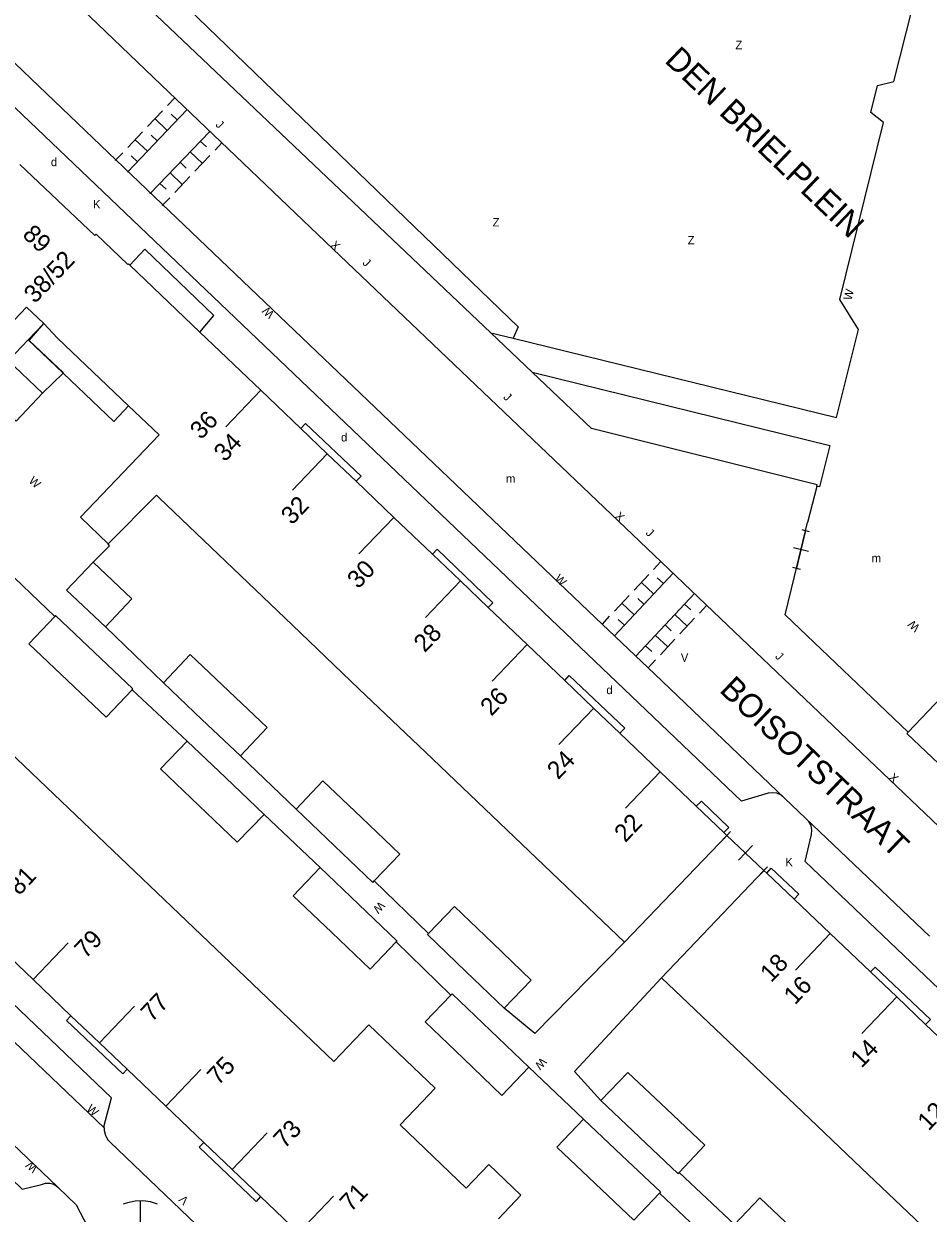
# Model space of a CAD drawing. Extents: x 134999 to 136502, y 457398 to 459002.
# Drawn here: x 135185.3 to 135238.9, y 458128.5 to 458199.1 of the extents above; entities that cross this region are included whole.
import ezdxf

# ---------------------------------------------------------------- set-up
doc = ezdxf.new("R2010")
doc.units = 0
for name, color, linetype in [('RI_DGTB_15', 7, 'Continuous'), ('RI_DGTB_19', 7, 'Continuous'), ('RI_DGTB_2', 7, 'Continuous'), ('RI_DGTB_23', 7, 'Continuous'), ('RI_DGTB_29', 7, 'Continuous'), ('RI_DGTB_30', 7, 'Continuous'), ('RI_DGTB_31', 7, 'Continuous'), ('RI_DGTB_32', 7, 'Continuous'), ('RI_DGTB_35', 7, 'Continuous'), ('RI_DGTB_36', 7, 'Continuous'), ('RI_DGTB_37', 7, 'Continuous'), ('RI_DGTB_43', 7, 'Continuous'), ('RI_DGTB_45', 7, 'Continuous'), ('RI_DGTB_48', 7, 'Continuous'), ('RI_DGTB_5', 7, 'Continuous'), ('RI_DGTB_53', 7, 'Continuous'), ('RI_DGTB_54', 7, 'Continuous'), ('RI_DGTB_55', 7, 'Continuous'), ('RI_DGTB_6', 7, 'Continuous'), ('RI_DGTB_7', 7, 'Continuous')]:
    doc.layers.add(name, color=color, linetype=linetype)

msp = doc.modelspace()

# ---------------------------------------------------------------- linework, layer by layer
at = {"layer": 'RI_DGTB_15'}
for p, q in [((135199.312, 458177.374), (135197.241, 458175.205)), ((135203.265, 458173.6), (135201.194, 458171.431)), ((135207.218, 458169.826), (135205.147, 458167.657)), ((135211.171, 458166.052), (135209.1, 458163.883)), ((135215.124, 458162.278), (135213.053, 458160.109)), ((135219.077, 458158.504), (135217.006, 458156.335)), ((135223.03, 458154.73), (135220.959, 458152.561)), ((135185.805, 458142.395), (135187.877, 458144.566)), ((135233.117, 458145.12), (135231.048, 458142.949)), ((135237.063, 458141.359), (135234.994, 458139.188)), ((135189.742, 458138.637), (135191.814, 458140.808)), ((135193.679, 458134.879), (135195.751, 458137.05)), ((135197.616, 458131.121), (135199.688, 458133.292)), ((135201.553, 458127.363), (135203.625, 458129.534))]:
    msp.add_line(p, q, dxfattribs=at)
at = {"layer": 'RI_DGTB_19'}
msp.add_lwpolyline([(135195.038, 458200), (135214.6, 458181.14), (135214.305, 458180.459)], dxfattribs=at)
at = {"layer": 'RI_DGTB_2'}
for p, q in [((135189.461, 458186.551), (135189.545, 458186.637)), ((135189.545, 458186.637), (135191.433, 458184.842)), ((135186.441, 458181.331), (135187.251, 458180.461)), ((135197.242, 458167.206), (135193.289, 458170.98)), ((135201.194, 458163.431), (135197.242, 458167.206)), ((135205.147, 458159.657), (135201.194, 458163.431)), ((135237.743, 458157.077), (135243.09, 458162.69)), ((135209.099, 458155.882), (135205.147, 458159.657)), ((135183.97, 458156.322), (135187.905, 458152.562)), ((135213.051, 458152.107), (135209.099, 458155.882)), ((135187.905, 458152.562), (135191.841, 458148.803)), ((135217.004, 458148.333), (135213.051, 458152.107)), ((135220.901, 458144.611), (135226.981, 458150.951)), ((135191.841, 458148.803), (135195.776, 458145.043)), ((135223.111, 458142.501), (135229.181, 458148.871)), ((135220.901, 458144.611), (135217.004, 458148.333)), ((135195.776, 458145.043), (135199.712, 458141.283)), ((135223.111, 458142.501), (135227.085, 458138.716)), ((135199.712, 458141.283), (135203.647, 458137.524)), ((135227.085, 458138.716), (135231.032, 458134.957)), ((135231.032, 458134.957), (135234.98, 458131.197)), ((135207.582, 458133.764), (135211.518, 458130.004)), ((135234.98, 458131.197), (135238.927, 458127.438))]:
    msp.add_line(p, q, dxfattribs=at)
for points in [[(135185.021, 458190.771), (135189.461, 458186.551)], [(135191.538, 458184.798), (135191.461, 458184.871), (135191.433, 458184.842)], [(135195.697, 458180.826), (135191.538, 458184.798)], [(135178.118, 458174.625), (135185.421, 458182.311), (135186.441, 458181.331)], [(135199.312, 458177.374), (135195.697, 458180.826)], [(135191.472, 458176.443), (135187.251, 458180.461)], [(135199.312, 458177.374), (135201.686, 458175.106)], [(135190.251, 458168.251), (135188.611, 458169.831), (135193.281, 458174.721), (135191.472, 458176.443)], [(135201.686, 458175.106), (135203.264, 458173.599)], [(135203.264, 458173.599), (135204.976, 458171.965)], [(135204.976, 458171.965), (135207.217, 458169.825)], [(135190.251, 458168.251), (135193.121, 458171.141), (135193.289, 458170.98)], [(135207.217, 458169.825), (135209.508, 458167.637)], [(135209.508, 458167.637), (135211.169, 458166.05)], [(135211.169, 458166.05), (135212.822, 458164.472)], [(135212.822, 458164.472), (135215.122, 458162.276)], [(135215.122, 458162.276), (135217.36, 458160.138)], [(135217.36, 458160.138), (135219.074, 458158.501)], [(135219.074, 458158.501), (135220.633, 458157.013)], [(135220.633, 458157.013), (135223.027, 458154.727)], [(135243.36, 458151.59), (135237.66, 458156.99), (135237.743, 458157.077)], [(135225.17, 458152.68), (135223.027, 458154.727)], [(135226.812, 458151.112), (135225.17, 458152.68)], [(135226.981, 458150.951), (135226.812, 458151.112)], [(135229.181, 458148.871), (135229.356, 458148.704)], [(135229.356, 458148.704), (135230.978, 458147.158)], [(135230.978, 458147.158), (135233.117, 458145.12)], [(135235.51, 458142.84), (135233.117, 458145.12)], [(135185.801, 458142.391), (135183.58, 458144.51)], [(135237.063, 458141.359), (135235.51, 458142.84)], [(135188.053, 458140.242), (135185.801, 458142.391)], [(135238.776, 458139.726), (135237.063, 458141.359)], [(135189.739, 458138.633), (135188.053, 458140.242)], [(135241.009, 458137.598), (135238.776, 458139.726)], [(135191.379, 458137.068), (135189.739, 458138.633)], [(135193.676, 458134.876), (135191.379, 458137.068)], [(135195.928, 458132.727), (135193.676, 458134.876)], [(135197.614, 458131.118), (135195.928, 458132.727)], [(135199.305, 458129.504), (135197.614, 458131.118)], [(135201.551, 458127.361), (135199.305, 458129.504)]]:
    msp.add_lwpolyline(points, dxfattribs=at)
at = {"layer": 'RI_DGTB_23'}
msp.add_line((135226.981, 458150.951), (135229.181, 458148.871), dxfattribs=at)
at = {"layer": 'RI_DGTB_31'}
for p, q in [((135194.221, 458194.731), (135193.779, 458194.265)), ((135194.946, 458194.043), (135191.406, 458190.313)), ((135193.484, 458193.954), (135192.599, 458193.021)), ((135193.766, 458192.799), (135193.041, 458193.488)), ((135194.356, 458193.421), (135193.994, 458193.765)), ((135192.304, 458192.711), (135191.419, 458191.778)), ((135192.738, 458189.022), (135196.287, 458192.739)), ((135192.586, 458191.556), (135191.861, 458192.244)), ((135193.176, 458192.178), (135192.814, 458192.522)), ((135195.729, 458192.155), (135196.091, 458191.81)), ((135196.602, 458191.621), (135197.011, 458192.049)), ((135191.124, 458191.467), (135190.681, 458191.001)), ((135191.996, 458190.934), (135191.634, 458191.278)), ((135195.131, 458191.528), (135195.854, 458190.838)), ((135195.406, 458190.368), (135196.303, 458191.308)), ((135194.533, 458190.902), (135194.894, 458190.556)), ((135193.934, 458190.275), (135194.658, 458189.584)), ((135194.209, 458189.114), (135195.106, 458190.054)), ((135193.336, 458189.648), (135193.698, 458189.303)), ((135193.461, 458188.331), (135193.91, 458188.801)), ((135222.632, 458166.74), (135223.066, 458167.204)), ((135220.314, 458162.801), (135223.789, 458166.514)), ((135221.473, 458165.503), (135222.342, 458166.431)), ((135222.637, 458165.284), (135221.908, 458165.967)), ((135223.217, 458165.902), (135222.852, 458166.244)), ((135220.315, 458164.265), (135221.184, 458165.193)), ((135225.06, 458165.302), (135221.581, 458161.578)), ((135221.479, 458164.046), (135220.749, 458164.729)), ((135222.059, 458164.665), (135221.694, 458165.006)), ((135224.475, 458164.675), (135224.84, 458164.334)), ((135225.784, 458164.612), (135225.35, 458164.147)), ((135219.591, 458163.492), (135220.025, 458163.956)), ((135220.9, 458163.427), (135220.535, 458163.769)), ((135223.896, 458164.056), (135224.627, 458163.373)), ((135225.061, 458163.838), (135224.193, 458162.908)), ((135223.317, 458163.437), (135223.682, 458163.095)), ((135222.16, 458162.197), (135222.525, 458161.856)), ((135222.738, 458162.817), (135223.469, 458162.134)), ((135223.903, 458162.599), (135223.035, 458161.669)), ((135222.746, 458161.36), (135222.312, 458160.895)), ((135192.172, 458127.57), (135192.176, 458129.26))]:
    msp.add_line(p, q, dxfattribs=at)
msp.add_lwpolyline([(135193.195, 458129.051), (135192.763, 458129.193), (135192.313, 458129.256), (135191.858, 458129.24), (135191.413, 458129.145), (135191.157, 458129.051)], dxfattribs=at)
at = {"layer": 'RI_DGTB_48'}
for p, q in [((135226.773, 458150.731), (135227.189, 458151.171)), ((135226.981, 458150.951), (135229.181, 458148.871)), ((135226.981, 458150.951), (135229.181, 458148.871)), ((135227.665, 458149.471), (135228.497, 458150.351)), ((135228.973, 458148.651), (135229.389, 458149.091))]:
    msp.add_line(p, q, dxfattribs=at)
at = {"layer": 'RI_DGTB_5'}
for points in [[(135203.647, 458137.524), (135205.732, 458139.706), (135207.06, 458138.437)], [(135207.06, 458138.437), (135209.667, 458135.947), (135208.894, 458135.137)], [(135208.894, 458135.137), (135207.582, 458133.764)], [(135213.42, 458128.187), (135214.76, 458129.59), (135212.858, 458131.407), (135211.518, 458130.004)]]:
    msp.add_lwpolyline(points, dxfattribs=at)
at = {"layer": 'RI_DGTB_53'}
for p, q in [((135212.974, 458180.786), (135192.73, 458200)), ((135215.43, 458178.449), (135212.974, 458180.786)), ((135232.322, 458171.651), (135231.77, 458169.52)), ((135230.99, 458166.32), (135231.77, 458169.52)), ((135231.653, 458169.044), (135231.109, 458166.806)), ((135231.43, 458169.098), (135231.876, 458168.99)), ((135230.933, 458168.033), (135231.829, 458167.816)), ((135183.737, 458167.155), (135187.087, 458163.945)), ((135230.886, 458166.86), (135231.333, 458166.752)), ((135193.541, 458160.004), (135190.105, 458163.321)), ((135191.677, 458159.594), (135194.955, 458156.547)), ((135201.411, 458152.511), (135198.111, 458155.664)), ((135230.412, 458153.167), (135231.672, 458151.957)), ((135199.518, 458152.193), (135202.841, 458149.041)), ((135209.279, 458145.122), (135206.049, 458148.242)), ((135207.36, 458144.621), (135210.598, 458141.474)), ((135215.221, 458137.181), (135218.471, 458134.11)), ((135187.25, 458130.091), (135182.03, 458135.06)), ((135224.147, 458130.944), (135227.439, 458127.844)), ((135226.388, 458126.495), (135222.982, 458129.719))]:
    msp.add_line(p, q, dxfattribs=at)
for points in [[(135230.412, 458153.167), (135230.199, 458153.343), (135229.945, 458153.451), (135229.671, 458153.482), (135229.442, 458153.447), (135227.852, 458152.987), (135183.872, 458194.957), (135184.242, 458196.497), (135184.268, 458196.783), (135184.214, 458197.066), (135184.084, 458197.323), (135184.002, 458197.427), (135183.802, 458197.637)], [(135183.802, 458197.637), (135190.276, 458191.46)], [(135190.276, 458191.46), (135193.892, 458188.01)], [(135193.892, 458188.01), (135219.194, 458163.87)], [(135187.584, 458178.384), (135187.611, 458178.411), (135185.571, 458180.321), (135186.441, 458181.331)], [(135232.322, 458171.651), (135232.35, 458171.76), (135218.95, 458175.1), (135215.43, 458178.449)], [(135186.371, 458177.201), (135187.584, 458178.384)], [(135189.372, 458167.172), (135190.331, 458168.141), (135190.251, 458168.251)], [(135190.027, 458133.596), (135190.03, 458133.72), (135190.451, 458135.361), (135156.923, 458167.425), (135156.492, 458166.97)], [(135237.743, 458157.077), (135230.45, 458164.04), (135230.99, 458166.32)], [(135219.194, 458163.87), (135222.712, 458160.514)], [(135190.027, 458133.596), (135161.052, 458161.256)], [(135222.712, 458160.514), (135230.412, 458153.167)], [(135270.142, 458115.317), (135269.924, 458115.484), (135269.668, 458115.583), (135269.394, 458115.603), (135269.162, 458115.557), (135267.602, 458115.127), (135231.622, 458149.407), (135232.012, 458150.997), (135232.035, 458151.271), (135231.978, 458151.539), (135231.846, 458151.78), (135231.672, 458151.957)], [(135231.672, 458151.957), (135239.011, 458144.967)], [(135220.901, 458144.611), (135215.581, 458139.185), (135213.771, 458140.691)], [(135223.111, 458142.501), (135217.943, 458136.93), (135219.511, 458135.211)], [(135182.03, 458135.06), (135182.05, 458132.94), (135185.15, 458129.94), (135186.3, 458130.22), (135186.541, 458130.304), (135186.796, 458130.31), (135187.04, 458130.236), (135187.25, 458130.091)], [(135190.027, 458133.596), (135190.024, 458133.423), (135190.097, 458133.136), (135190.244, 458132.878), (135190.38, 458132.73), (135198.28, 458125.19), (135198.511, 458125.004), (135198.784, 458124.886), (135199.078, 458124.844), (135199.226, 458124.853)], [(135187.25, 458130.091), (135187.3, 458130.04), (135188.37, 458129.02), (135189.06, 458127.69), (135188.59, 458126.17), (135186.46, 458123.97), (135185.671, 458123.141)]]:
    msp.add_lwpolyline(points, dxfattribs=at)
at = {"layer": 'RI_DGTB_54'}
for points in [[(135193.869, 458195.071), (135188.714, 458200)], [(135197.386, 458191.708), (135193.869, 458195.071)], [(135222.676, 458167.576), (135203.602, 458185.764), (135197.386, 458191.708)], [(135226.176, 458164.239), (135222.676, 458167.576)], [(135242.505, 458148.669), (135226.176, 458164.239)]]:
    msp.add_lwpolyline(points, dxfattribs=at)
at = {"layer": 'RI_DGTB_55'}
msp.add_line((135212.974, 458180.786), (135214.305, 458180.459), dxfattribs=at)
for points in [[(135214.305, 458180.459), (135233.49, 458175.75), (135234.79, 458180.97), (135233.69, 458182.75), (135236.28, 458193.26), (135235.53, 458193.86), (135235.93, 458195.47), (135236.9, 458195.69), (135237.976, 458200)], [(135215.43, 458178.449), (135233.1, 458174.1), (135232.49, 458171.64), (135232.322, 458171.651)]]:
    msp.add_lwpolyline(points, dxfattribs=at)
at = {"layer": 'RI_DGTB_6'}
msp.add_line((135224.081, 458130.874), (135224.147, 458130.944), dxfattribs=at)
for points in [[(135186.371, 458177.201), (135184.701, 458178.781), (135183.131, 458177.121), (135184.729, 458175.609)], [(135186.371, 458177.201), (135184.791, 458175.541), (135184.729, 458175.609)], [(135190.105, 458163.321), (135187.781, 458165.511), (135189.372, 458167.172)], [(135189.372, 458167.172), (135191.661, 458164.981), (135190.105, 458163.321)], [(135187.836, 458160.146), (135185.541, 458162.321), (135187.087, 458163.945)], [(135189.432, 458161.83), (135187.141, 458164.001), (135187.087, 458163.945)], [(135191.677, 458159.594), (135191.731, 458159.651), (135189.432, 458161.83)], [(135197.422, 458159.515), (135195.131, 458161.691), (135193.541, 458160.004)], [(135191.677, 458159.594), (135190.131, 458157.971), (135187.836, 458160.146)], [(135195.826, 458157.834), (135193.541, 458160.004)], [(135198.111, 458155.664), (135199.701, 458157.351), (135197.422, 458159.515)], [(135198.111, 458155.664), (135195.826, 458157.834)], [(135195.641, 458152.716), (135193.361, 458154.891), (135194.955, 458156.547)], [(135194.955, 458156.547), (135197.227, 458154.379)], [(135197.227, 458154.379), (135199.518, 458152.193)], [(135205.287, 458152.009), (135203.011, 458154.181), (135201.411, 458152.511)], [(135199.518, 458152.193), (135197.921, 458150.541), (135195.641, 458152.716)], [(135201.411, 458152.511), (135203.691, 458150.336)], [(135206.049, 458148.242), (135207.571, 458149.831), (135205.287, 458152.009)], [(135203.691, 458150.336), (135205.971, 458148.161), (135206.049, 458148.242)], [(135203.526, 458145.181), (135201.241, 458147.361), (135202.841, 458149.041)], [(135202.841, 458149.041), (135205.124, 458146.856)], [(135205.124, 458146.856), (135207.411, 458144.674), (135207.36, 458144.621)], [(135213.088, 458144.543), (135210.811, 458146.721), (135209.279, 458145.122)], [(135207.36, 458144.621), (135205.811, 458143.001), (135203.526, 458145.181)], [(135211.491, 458142.876), (135209.211, 458145.061), (135209.279, 458145.122)], [(135213.771, 458140.691), (135215.371, 458142.361), (135213.088, 458144.543)], [(135213.771, 458140.691), (135211.491, 458142.876)], [(135211.346, 458137.696), (135209.071, 458139.881), (135210.598, 458141.474)], [(135212.948, 458139.364), (135210.671, 458141.551), (135210.598, 458141.474)], [(135215.221, 458137.181), (135212.948, 458139.364)], [(135215.221, 458137.181), (135213.621, 458135.511), (135211.346, 458137.696)], [(135223.391, 458134.716), (135221.111, 458136.881), (135219.511, 458135.211)], [(135219.511, 458135.211), (135221.799, 458133.04)], [(135224.147, 458130.944), (135225.671, 458132.551), (135223.391, 458134.716)], [(135219.171, 458130.281), (135216.891, 458132.451), (135218.471, 458134.11)], [(135218.471, 458134.11), (135220.756, 458131.946)], [(135221.799, 458133.04), (135224.081, 458130.874)], [(135220.756, 458131.946), (135223.041, 458129.781), (135222.982, 458129.719)], [(135222.982, 458129.719), (135221.451, 458128.111), (135219.171, 458130.281)], [(135231.222, 458127.27), (135228.941, 458129.431), (135227.439, 458127.844)]]:
    msp.add_lwpolyline(points, dxfattribs=at)
at = {"layer": 'RI_DGTB_7'}
for points in [[(135195.697, 458180.826), (135196.541, 458181.811), (135192.441, 458185.741), (135191.538, 458184.798)], [(135185.513, 458180.356), (135186.441, 458181.331)], [(135166.96, 458160.85), (135185.513, 458180.356)], [(135185.513, 458180.356), (135187.584, 458178.384)], [(135187.584, 458178.384), (135190.591, 458175.521), (135191.472, 458176.443)], [(135201.686, 458175.106), (135201.981, 458175.401), (135205.271, 458172.271), (135204.976, 458171.965)], [(135209.508, 458167.637), (135209.791, 458167.941), (135213.101, 458164.761), (135212.822, 458164.472)], [(135217.36, 458160.138), (135217.631, 458160.441), (135220.921, 458157.311), (135220.633, 458157.013)], [(135225.17, 458152.68), (135225.471, 458152.971), (135227.101, 458151.411), (135226.812, 458151.112)], [(135229.356, 458148.704), (135229.621, 458149.011), (135231.261, 458147.451), (135230.978, 458147.158)], [(135235.51, 458142.84), (135235.791, 458143.121), (135239.061, 458140.011), (135238.776, 458139.726)], [(135191.379, 458137.068), (135191.121, 458136.791), (135187.781, 458139.961), (135188.053, 458140.242)], [(135199.305, 458129.504), (135199.041, 458129.221), (135195.661, 458132.451), (135195.928, 458132.727)]]:
    msp.add_lwpolyline(points, dxfattribs=at)

# ---------------------------------------------------------------- texts
at = {"layer": 'RI_DGTB_29'}
for p in [(135186.861, 458190.672), (135204.081, 458174.332), (135219.831, 458159.332)]:
    msp.add_text('d', height=0.5, rotation=359.99973, dxfattribs=at).set_placement(p)
at = {"layer": 'RI_DGTB_30'}
for s, height, rotation, p in [('K', 0.5, 359.99973, (135189.361, 458188.162)), ('X', 0.499, 316.36319, (135203.416, 458185.942)), ('W', 0.5, 75.52965, (135234.375, 458182.681)), ('W', 0.5, 135.88031, (135200.157, 458181.938)), ('W', 0.5, 317.48901, (135185.508, 458171.94)), ('X', 0.499, 316.36319, (135220.296, 458169.846)), ('W', 0.5, 314.9996, (135216.72, 458166.153)), ('W', 0.5, 137.38472, (135238.483, 458163.346)), ('X', 0.499, 316.36319, (135236.559, 458154.34)), ('K', 0.5, 359.99973, (135230.451, 458149.112)), ('W', 0.5, 227.38514, (135206.366, 458147.07)), ('W', 0.5, 227.28979, (135215.971, 458137.795)), ('W', 0.5, 317.91037, (135188.941, 458134.659)), ('W', 0.5, 136.97371, (135186.123, 458131.233)), ('V', 0.5, 136.30072, (135195.076, 458129.33))]:
    msp.add_text(s, height=height, rotation=rotation, dxfattribs=at).set_placement(p)
msp.add_text('V', height=0.5, dxfattribs=at).set_placement((135224.249, 458161.25))
at = {"layer": 'RI_DGTB_31'}
for p in [(135196.597, 458193.095), (135205.319, 458184.892), (135213.673, 458176.917), (135222.129, 458168.858), (135229.809, 458161.528)]:
    msp.add_text('J', height=0.499, rotation=316.36319, dxfattribs=at).set_placement(p)
at = {"layer": 'RI_DGTB_32'}
for p in [(135227.491, 458197.616), (135213.077, 458187.091), (135224.659, 458186.029)]:
    msp.add_text('Z', height=0.5, dxfattribs=at).set_placement(p)
at = {"layer": 'RI_DGTB_35'}
for s, rotation, p in [('89', 316.3214, (135185.115, 458186.539)), ('38/52', 46.3289, (135185.914, 458182.476)), ('36', 46.3197, (135195.771, 458174.393)), ('22', 46.3285, (135220.955, 458150.48)), ('18', 46.3752, (135229.614, 458142.173))]:
    msp.add_text(s, height=1.054, rotation=rotation, dxfattribs=at).set_placement(p)
at = {"layer": 'RI_DGTB_36'}
for s, rotation, p in [('34', 46.3285, (135197.186, 458173.071)), ('32', 46.3285, (135201.173, 458169.333)), ('30', 46.3285, (135205.103, 458165.534)), ('28', 46.3285, (135209.049, 458161.754)), ('26', 46.3285, (135213.003, 458157.98)), ('24', 46.3285, (135216.968, 458154.218)), ('81', 46.34, (135184.977, 458147.34)), ('79', 46.34, (135188.916, 458143.583)), ('16', 46.384, (135231.019, 458140.84)), ('77', 46.34, (135192.851, 458139.824)), ('14', 46.384, (135234.976, 458137.091)), ('75', 46.34, (135196.79, 458136.067)), ('12', 46.384, (135238.956, 458133.366)), ('73', 46.34, (135200.726, 458132.309)), ('71', 46.34, (135204.663, 458128.55))]:
    msp.add_text(s, height=1.054, rotation=rotation, dxfattribs=at).set_placement(p)
at = {"layer": 'RI_DGTB_37'}
for s, height, rotation, p in [('DEN BRIELPLEIN', 1.39997, 316.27738, (135223.229, 458196.885)), ('BOISOTSTRAAT', 1.4, 316.40232, (135226.483, 458159.506))]:
    msp.add_text(s, height=height, rotation=rotation, dxfattribs=at).set_placement(p)
at = {"layer": 'RI_DGTB_43'}
msp.add_text('m', height=0.5, dxfattribs=at).set_placement((135213.873, 458171.877))
at = {"layer": 'RI_DGTB_45'}
msp.add_text('m', height=0.5, dxfattribs=at).set_placement((135235.576, 458167.158))

doc.saveas('drawing.dxf')
